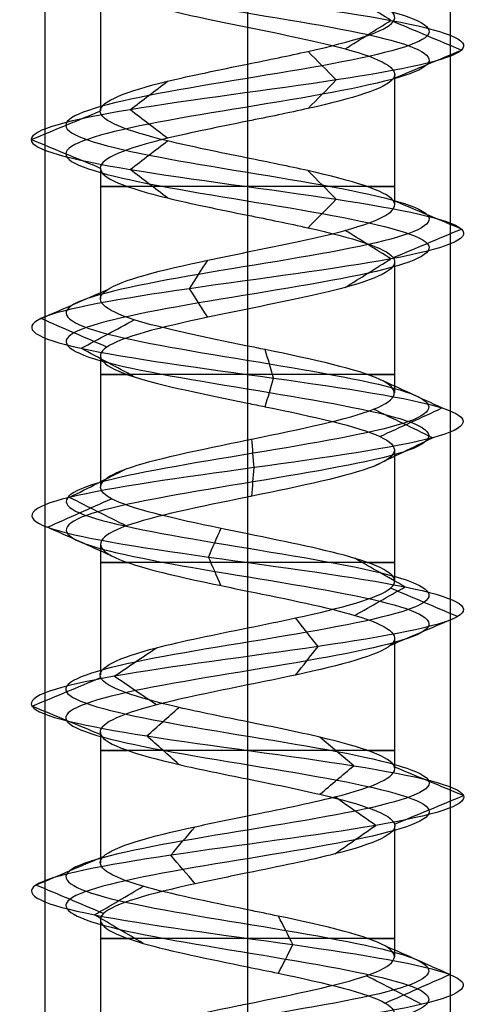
# Model space of a CAD drawing. Header units: millimetres. Extents: x -206 to 214, y -182 to 189.
# Tile 640 of 656: x 177.38 to 183, y 100.47 to 112.61. Entities that reach past the tile are written whole.
import ezdxf

# ---------------------------------------------------------------- set-up
doc = ezdxf.new("R2010")
doc.units = ezdxf.units.MM
doc.layers.add('Default', color=7, linetype='Continuous', true_color=0x000000)

msp = doc.modelspace()

# ---------------------------------------------------------------- linework, layer by layer
at = {"layer": 'Default', "color": 9, "true_color": 0xbebcba}
for p, q in [((180.189, 113.68, 822.684), (180.189, 112.067, 822.692)), ((178.373, 113.1, 824.503), (178.373, 111.488, 824.503)), ((182.005, 111.941, 824.503), (182.005, 110.327, 824.503)), ((180.189, 111.362, 822.692), (180.189, 109.749, 822.689)), ((178.373, 110.784, 824.503), (178.373, 109.17, 824.503)), ((182.005, 109.624, 824.503), (182.005, 108.01, 824.503)), ((180.189, 109.045, 822.689), (180.189, 107.43, 822.683)), ((178.373, 108.466, 824.503), (178.373, 106.851, 824.503)), ((182.005, 107.306, 824.503), (182.005, 105.69, 824.503)), ((180.189, 106.726, 822.683), (180.189, 105.112, 822.69)), ((178.373, 106.146, 824.503), (178.373, 104.533, 824.503)), ((182.005, 104.986, 824.503), (182.005, 103.373, 824.503)), ((180.189, 104.408, 822.69), (180.189, 102.794, 822.691)), ((178.373, 103.828, 824.503), (178.373, 102.216, 824.503)), ((182.005, 102.669, 824.503), (182.005, 101.055, 824.503)), ((180.189, 102.09, 822.691), (180.189, 100.476, 822.683)), ((178.373, 101.512, 824.503), (178.373, 99.896, 824.503))]:
    msp.add_line(p, q, dxfattribs=at)
at = {"layer": 'Default', "color": 9, "true_color": 0xbebcba, "extrusion": (0, 1, 0)}
for centre, start, end in [((-180.189, 824.503, 110.556), 270, 35.3467), ((-180.189, 824.503, 110.556), 144.6749, 270), ((-180.189, 824.503, 108.237), 270, 35.4895), ((-180.189, 824.503, 108.237), 144.755, 270), ((-180.189, 824.503, 105.919), 270, 35.2736), ((-180.189, 824.503, 105.919), 144.5029, 270), ((-180.189, 824.503, 103.601), 270, 35.2522), ((-180.189, 824.503, 103.601), 144.7143, 270), ((-180.189, 824.503, 101.283), 270, 35.4933), ((-180.189, 824.503, 101.283), 144.7115, 270)]:
    msp.add_arc(centre, 1.816, start, end, dxfattribs=at)
at = {"layer": 'Default', "color": 9, "true_color": 0xbebcba}
for points, degree in [([(180.189, 130.436, 822.264), (179.444, 130.314, 822.264), (177.969, 130.069, 823.064), (177.774, 129.701, 825.591), (179.791, 129.333, 827.119), (182.169, 128.965, 826.259), (182.738, 128.597, 823.792), (180.976, 128.23, 821.977), (178.494, 127.862, 822.47), (177.561, 127.494, 824.822), (179.03, 127.126, 826.883), (181.558, 126.759, 826.768), (182.834, 126.391, 824.583), (181.692, 126.023, 822.325), (179.176, 125.655, 822.058), (177.585, 125.287, 824.026), (178.375, 124.92, 826.43), (180.822, 124.552, 827.073), (182.69, 124.184, 825.367), (182.272, 123.816, 822.871), (179.949, 123.448, 821.868), (177.845, 123.081, 823.273), (177.884, 122.713, 825.803), (180.029, 122.345, 827.145), (182.32, 121.977, 826.072), (182.663, 121.61, 823.565), (180.744, 121.242, 821.916), (178.317, 120.874, 822.632), (177.601, 120.506, 825.059), (179.25, 120.138, 826.978), (181.757, 119.771, 826.635), (182.83, 119.403, 824.344), (181.489, 119.035, 822.198), (178.959, 118.667, 822.16), (177.553, 118.3, 824.264), (178.557, 117.932, 826.587), (181.052, 117.564, 827.005), (182.758, 117.196, 825.137), (182.116, 116.828, 822.689), (179.712, 116.461, 821.9), (177.744, 116.093, 823.491), (178.011, 115.725, 826.007), (180.269, 115.357, 827.149), (182.454, 114.989, 825.872), (182.568, 114.622, 823.345), (180.508, 114.254, 821.876), (178.156, 113.886, 822.809), (177.662, 113.518, 825.291), (179.478, 113.151, 827.053), (181.944, 112.783, 826.484), (182.805, 112.415, 824.105), (181.275, 112.047, 822.09), (178.752, 111.679, 822.281), (177.542, 111.312, 824.503), (178.752, 110.944, 826.726), (181.275, 110.576, 826.917), (182.805, 110.208, 824.902), (181.944, 109.84, 822.522), (179.478, 109.473, 821.954), (177.662, 109.105, 823.716), (178.156, 108.737, 826.198), (180.508, 108.369, 827.131), (182.568, 108.002, 825.662), (182.454, 107.634, 823.134), (180.269, 107.266, 821.858), (178.011, 106.898, 823), (177.744, 106.53, 825.516), (179.712, 106.163, 827.106), (182.116, 105.795, 826.317), (182.758, 105.427, 823.87), (181.052, 105.059, 822.002), (178.557, 104.691, 822.42), (177.553, 104.324, 824.743), (178.959, 103.956, 826.847), (181.489, 103.588, 826.808), (182.83, 103.22, 824.663), (181.757, 102.853, 822.372), (179.25, 102.485, 822.029), (177.601, 102.117, 823.948), (178.317, 101.749, 826.375), (180.744, 101.381, 827.091), (182.663, 101.014, 825.442), (182.32, 100.646, 822.935), (180.029, 100.278, 821.862), (177.884, 99.91, 823.203), (177.845, 99.543, 825.733), (179.949, 99.175, 827.139), (182.272, 98.807, 826.135), (182.69, 98.439, 823.64), (180.822, 98.071, 821.934), (178.375, 97.704, 822.576), (177.585, 97.336, 824.98), (179.176, 96.968, 826.948), (181.692, 96.6, 826.681), (182.834, 96.232, 824.423), (181.558, 95.865, 822.238), (179.03, 95.497, 822.124), (177.561, 95.129, 824.184), (178.494, 94.761, 826.536), (180.976, 94.394, 827.03), (182.738, 94.026, 825.214), (182.169, 93.658, 822.748), (179.791, 93.29, 821.887), (177.774, 92.922, 823.416), (177.969, 92.555, 825.943), (179.444, 92.309, 826.743), (180.189, 92.187, 826.743)], 3), ([(180.189, 130.26, 821.837), (179.303, 130.137, 821.837), (177.546, 129.892, 822.79), (177.314, 129.524, 825.798), (179.715, 129.156, 827.617), (182.546, 128.789, 826.593), (183.223, 128.421, 823.657), (181.126, 128.053, 821.496), (178.172, 127.685, 822.083), (177.061, 127.318, 824.883), (178.81, 126.95, 827.336), (181.818, 126.582, 827.199), (183.337, 126.214, 824.598), (181.978, 125.846, 821.911), (178.983, 125.479, 821.593), (177.09, 125.111, 823.935), (178.029, 124.743, 826.797), (180.943, 124.375, 827.562), (183.167, 124.008, 825.531), (182.668, 123.64, 822.561), (179.904, 123.272, 821.366), (177.399, 122.904, 823.039), (177.445, 122.536, 826.051), (179.998, 122.169, 827.648), (182.726, 121.801, 826.37), (183.134, 121.433, 823.386), (180.85, 121.065, 821.423), (177.961, 120.697, 822.276), (177.109, 120.33, 825.164), (179.072, 119.962, 827.449), (182.056, 119.594, 827.041), (183.333, 119.226, 824.313), (181.736, 118.859, 821.759), (178.725, 118.491, 821.714), (177.051, 118.123, 824.218), (178.246, 117.755, 826.983), (181.216, 117.387, 827.481), (183.247, 117.02, 825.257), (182.482, 116.652, 822.344), (179.621, 116.284, 821.405), (177.278, 115.916, 823.298), (177.596, 115.548, 826.293), (180.284, 115.181, 827.652), (182.885, 114.813, 826.133), (183.021, 114.445, 823.124), (180.568, 114.077, 821.376), (177.769, 113.71, 822.487), (177.181, 113.342, 825.44), (179.343, 112.974, 827.538), (182.278, 112.606, 826.861), (183.303, 112.238, 824.029), (181.482, 111.871, 821.631), (178.478, 111.503, 821.858), (177.038, 111.135, 824.503), (178.478, 110.767, 827.149), (181.482, 110.399, 827.376), (183.303, 110.032, 824.977), (182.278, 109.664, 822.145), (179.343, 109.296, 821.469), (177.181, 108.928, 823.566), (177.769, 108.561, 826.52), (180.568, 108.193, 827.631), (183.021, 107.825, 825.882), (182.885, 107.457, 822.874), (180.284, 107.089, 821.355), (177.596, 106.722, 822.714), (177.278, 106.354, 825.709), (179.621, 105.986, 827.602), (182.482, 105.618, 826.663), (183.247, 105.251, 823.749), (181.216, 104.883, 821.525), (178.246, 104.515, 822.024), (177.051, 104.147, 824.788), (178.725, 103.779, 827.293), (181.736, 103.412, 827.247), (183.333, 103.044, 824.694), (182.056, 102.676, 821.966), (179.072, 102.308, 821.558), (177.109, 101.94, 823.842), (177.961, 101.573, 826.731), (180.85, 101.205, 827.583), (183.134, 100.837, 825.62), (182.726, 100.469, 822.636), (179.998, 100.102, 821.359), (177.445, 99.734, 822.956), (177.399, 99.366, 825.967), (179.904, 98.998, 827.641), (182.668, 98.63, 826.446), (183.167, 98.263, 823.476), (180.943, 97.895, 821.445), (178.029, 97.527, 822.21), (177.09, 97.159, 825.071), (178.983, 96.791, 827.414), (181.978, 96.424, 827.096), (183.337, 96.056, 824.408), (181.818, 95.688, 821.807), (178.81, 95.32, 821.671), (177.061, 94.953, 824.124), (178.172, 94.585, 826.923), (181.126, 94.217, 827.511), (183.223, 93.849, 825.349), (182.546, 93.481, 822.414), (179.715, 93.114, 821.39), (177.314, 92.746, 823.209), (177.546, 92.378, 826.217), (179.303, 92.133, 827.169), (180.189, 92.01, 827.169)], 3), ([(180.189, 130.083, 822.264), (179.444, 129.961, 822.264), (177.969, 129.716, 823.064), (177.774, 129.348, 825.591), (179.791, 128.98, 827.119), (182.169, 128.612, 826.259), (182.738, 128.244, 823.792), (180.976, 127.877, 821.977), (178.494, 127.509, 822.47), (177.561, 127.141, 824.822), (179.03, 126.773, 826.883), (181.558, 126.405, 826.768), (182.834, 126.038, 824.583), (181.692, 125.67, 822.325), (179.176, 125.302, 822.058), (177.586, 124.934, 824.026), (178.375, 124.567, 826.43), (180.822, 124.199, 827.073), (182.69, 123.831, 825.367), (182.272, 123.463, 822.871), (179.949, 123.095, 821.868), (177.845, 122.728, 823.273), (177.884, 122.36, 825.803), (180.029, 121.992, 827.145), (182.32, 121.624, 826.072), (182.663, 121.256, 823.565), (180.744, 120.889, 821.916), (178.317, 120.521, 822.632), (177.601, 120.153, 825.059), (179.25, 119.785, 826.978), (181.757, 119.418, 826.635), (182.83, 119.05, 824.344), (181.489, 118.682, 822.198), (178.959, 118.314, 822.16), (177.553, 117.946, 824.264), (178.557, 117.579, 826.587), (181.052, 117.211, 827.005), (182.758, 116.843, 825.137), (182.116, 116.475, 822.689), (179.712, 116.107, 821.9), (177.744, 115.74, 823.491), (178.011, 115.372, 826.007), (180.269, 115.004, 827.149), (182.454, 114.636, 825.872), (182.568, 114.269, 823.345), (180.508, 113.901, 821.876), (178.156, 113.533, 822.809), (177.662, 113.165, 825.291), (179.478, 112.797, 827.053), (181.944, 112.43, 826.484), (182.805, 112.062, 824.105), (181.275, 111.694, 822.09), (178.752, 111.326, 822.281), (177.542, 110.959, 824.503), (178.752, 110.591, 826.726), (181.275, 110.223, 826.917), (182.805, 109.855, 824.902), (181.944, 109.487, 822.522), (179.478, 109.12, 821.954), (177.662, 108.752, 823.716), (178.156, 108.384, 826.198), (180.508, 108.016, 827.131), (182.568, 107.648, 825.662), (182.454, 107.281, 823.134), (180.269, 106.913, 821.858), (178.011, 106.545, 823), (177.744, 106.177, 825.516), (179.712, 105.81, 827.106), (182.116, 105.442, 826.317), (182.758, 105.074, 823.87), (181.052, 104.706, 822.002), (178.557, 104.338, 822.42), (177.553, 103.971, 824.743), (178.959, 103.603, 826.847), (181.489, 103.235, 826.808), (182.83, 102.867, 824.663), (181.757, 102.499, 822.372), (179.25, 102.132, 822.029), (177.601, 101.764, 823.948), (178.317, 101.396, 826.375), (180.744, 101.028, 827.091), (182.663, 100.661, 825.442), (182.32, 100.293, 822.935), (180.029, 99.925, 821.862), (177.884, 99.557, 823.203), (177.845, 99.189, 825.733), (179.949, 98.822, 827.139), (182.272, 98.454, 826.135), (182.69, 98.086, 823.64), (180.822, 97.718, 821.934), (178.375, 97.35, 822.576), (177.586, 96.983, 824.98), (179.176, 96.615, 826.948), (181.692, 96.247, 826.681), (182.834, 95.879, 824.423), (181.558, 95.512, 822.238), (179.03, 95.144, 822.124), (177.561, 94.776, 824.184), (178.494, 94.408, 826.536), (180.976, 94.04, 827.03), (182.738, 93.673, 825.214), (182.169, 93.305, 822.748), (179.791, 92.937, 821.887), (177.774, 92.569, 823.416), (177.969, 92.202, 825.943), (179.444, 91.956, 826.743), (180.189, 91.834, 826.743)], 3), ([(181.959, 112.606, 826.502), (181.771, 112.723, 826.29), (181.583, 112.841, 826.078), (181.395, 112.958, 825.865)], 3), ([(181.395, 112.254, 825.865), (181.583, 112.372, 826.078), (181.771, 112.489, 826.29), (181.959, 112.606, 826.502)], 3), ([(182.829, 112.238, 824.102), (182.548, 112.356, 824.144), (182.268, 112.473, 824.187), (181.988, 112.59, 824.229)], 3), ([(180.189, 112.522, 826.319), (180.189, 111.715, 826.319), (180.189, 110.908, 826.319)], 2), ([(181.285, 111.871, 822.068), (181.168, 111.988, 822.327), (181.052, 112.105, 822.585), (180.936, 112.222, 822.843)], 3), ([(181.988, 111.887, 824.229), (182.268, 112.004, 824.187), (182.548, 112.121, 824.144), (182.829, 112.238, 824.102)], 3), ([(178.739, 111.503, 822.261), (178.893, 111.62, 822.499), (179.046, 111.737, 822.737), (179.2, 111.854, 822.975)], 3), ([(180.936, 111.519, 822.843), (181.052, 111.636, 822.585), (181.168, 111.753, 822.327), (181.285, 111.871, 822.068)], 3), ([(179.2, 111.151, 822.975), (179.046, 111.269, 822.737), (178.893, 111.386, 822.499), (178.739, 111.503, 822.261)], 3), ([(177.518, 111.135, 824.503), (177.802, 111.252, 824.503), (178.085, 111.369, 824.503), (178.368, 111.486, 824.503)], 3), ([(178.368, 110.784, 824.503), (178.085, 110.901, 824.503), (177.802, 111.018, 824.503), (177.518, 111.135, 824.503)], 3), ([(178.739, 110.767, 826.746), (178.893, 110.884, 826.508), (179.046, 111.001, 826.27), (179.2, 111.118, 826.033)], 3), ([(179.2, 110.416, 826.033), (179.046, 110.533, 826.27), (178.893, 110.65, 826.508), (178.739, 110.767, 826.746)], 3), ([(181.285, 110.399, 826.938), (181.168, 110.517, 826.68), (181.052, 110.634, 826.422), (180.936, 110.751, 826.164)], 3), ([(180.936, 110.048, 826.163), (181.052, 110.165, 826.422), (181.168, 110.282, 826.68), (181.285, 110.399, 826.938)], 3), ([(182.829, 110.032, 824.905), (182.548, 110.149, 824.862), (182.267, 110.266, 824.82), (181.987, 110.384, 824.777)], 3), ([(180.189, 110.203, 826.319), (180.189, 109.396, 826.319), (180.189, 108.589, 826.319)], 2), ([(181.959, 109.664, 822.505), (181.771, 109.781, 822.717), (181.583, 109.899, 822.93), (181.394, 110.016, 823.142)], 3), ([(181.988, 109.68, 824.777), (182.268, 109.797, 824.82), (182.548, 109.914, 824.862), (182.829, 110.032, 824.905)], 3), ([(179.472, 109.296, 821.931), (179.548, 109.414, 822.205), (179.624, 109.531, 822.478), (179.7, 109.648, 822.751)], 3), ([(181.395, 109.312, 823.142), (181.583, 109.429, 822.929), (181.771, 109.547, 822.717), (181.959, 109.664, 822.505)], 3), ([(177.639, 108.928, 823.709), (177.91, 109.046, 823.793), (178.181, 109.163, 823.878), (178.452, 109.281, 823.962)], 3), ([(179.7, 108.944, 822.752), (179.624, 109.061, 822.478), (179.548, 109.179, 822.205), (179.472, 109.296, 821.931)], 3), ([(178.453, 108.576, 823.962), (178.182, 108.693, 823.878), (177.91, 108.811, 823.793), (177.639, 108.928, 823.709)], 3), ([(178.137, 108.561, 826.213), (178.356, 108.678, 826.031), (178.574, 108.796, 825.849), (178.792, 108.913, 825.667)], 3), ([(178.792, 108.208, 825.667), (178.574, 108.326, 825.849), (178.356, 108.443, 826.031), (178.137, 108.561, 826.213)], 3), ([(180.511, 108.193, 827.154), (180.476, 108.31, 826.872), (180.442, 108.428, 826.59), (180.408, 108.546, 826.307)], 3), ([(180.408, 107.84, 826.307), (180.442, 107.958, 826.589), (180.476, 108.075, 826.872), (180.511, 108.193, 827.154)], 3), ([(182.589, 107.825, 825.672), (182.334, 107.943, 825.548), (182.078, 108.06, 825.423), (181.823, 108.178, 825.299)], 3), ([(180.189, 107.885, 826.319), (180.189, 107.078, 826.319), (180.189, 106.271, 826.319)], 2), ([(182.474, 107.457, 823.122), (182.231, 107.575, 823.269), (181.987, 107.692, 823.416), (181.744, 107.81, 823.563)], 3), ([(181.823, 107.472, 825.299), (182.078, 107.59, 825.423), (182.334, 107.707, 825.548), (182.589, 107.825, 825.672)], 3), ([(180.269, 107.089, 821.834), (180.261, 107.207, 822.118), (180.252, 107.325, 822.402), (180.244, 107.442, 822.687)], 3), ([(181.744, 107.105, 823.563), (181.987, 107.222, 823.416), (182.231, 107.34, 823.269), (182.474, 107.457, 823.122)], 3), ([(177.991, 106.722, 822.986), (178.225, 106.839, 823.148), (178.459, 106.957, 823.309), (178.693, 107.074, 823.471)], 3), ([(180.244, 106.737, 822.686), (180.252, 106.854, 822.402), (180.261, 106.972, 822.118), (180.269, 107.089, 821.834)], 3), ([(177.722, 106.354, 825.525), (177.984, 106.471, 825.416), (178.247, 106.589, 825.308), (178.509, 106.706, 825.199)], 3), ([(178.693, 106.369, 823.471), (178.459, 106.487, 823.309), (178.225, 106.604, 823.148), (177.991, 106.722, 822.986)], 3), ([(178.509, 106.001, 825.199), (178.247, 106.119, 825.308), (177.984, 106.236, 825.416), (177.722, 106.354, 825.525)], 3), ([(179.707, 105.986, 827.13), (179.759, 106.104, 826.85), (179.81, 106.221, 826.571), (179.861, 106.339, 826.291)], 3), ([(179.861, 105.634, 826.292), (179.81, 105.751, 826.571), (179.759, 105.869, 826.85), (179.707, 105.986, 827.13)], 3), ([(182.133, 105.618, 826.334), (181.926, 105.736, 826.139), (181.719, 105.853, 825.944), (181.513, 105.971, 825.75)], 3), ([(180.189, 105.567, 826.319), (180.189, 104.76, 826.319), (180.189, 103.953, 826.319)], 2), ([(181.513, 105.266, 825.75), (181.72, 105.384, 825.944), (181.926, 105.501, 826.139), (182.133, 105.618, 826.334)], 3), ([(182.781, 105.251, 823.864), (182.506, 105.368, 823.932), (182.23, 105.485, 824), (181.955, 105.603, 824.068)], 3), ([(181.06, 104.883, 821.979), (180.967, 105, 822.247), (180.875, 105.117, 822.515), (180.782, 105.235, 822.783)], 3), ([(181.955, 104.899, 824.068), (182.23, 105.016, 824), (182.506, 105.133, 823.932), (182.781, 105.251, 823.864)], 3), ([(178.542, 104.515, 822.401), (178.717, 104.632, 822.624), (178.891, 104.749, 822.848), (179.066, 104.867, 823.071)], 3), ([(180.782, 104.531, 822.783), (180.875, 104.648, 822.515), (180.967, 104.765, 822.247), (181.06, 104.883, 821.979)], 3), ([(177.529, 104.147, 824.745), (177.811, 104.264, 824.719), (178.093, 104.381, 824.694), (178.376, 104.499, 824.668)], 3), ([(179.066, 104.163, 823.071), (178.891, 104.281, 822.847), (178.717, 104.398, 822.624), (178.542, 104.515, 822.401)], 3), ([(178.375, 103.796, 824.668), (178.093, 103.913, 824.694), (177.811, 104.03, 824.719), (177.529, 104.147, 824.745)], 3), ([(178.948, 103.779, 826.868), (179.079, 103.896, 826.617), (179.211, 104.013, 826.366), (179.342, 104.131, 826.116)], 3), ([(179.342, 103.428, 826.116), (179.211, 103.545, 826.366), (179.079, 103.662, 826.617), (178.948, 103.779, 826.868)], 3), ([(181.5, 103.412, 826.829), (181.361, 103.529, 826.583), (181.222, 103.646, 826.336), (181.083, 103.763, 826.09)], 3), ([(181.083, 103.06, 826.09), (181.222, 103.178, 826.336), (181.361, 103.295, 826.583), (181.5, 103.412, 826.829)], 3), ([(182.854, 103.044, 824.665), (182.571, 103.161, 824.647), (182.289, 103.278, 824.63), (182.006, 103.395, 824.613)], 3), ([(180.189, 103.249, 826.319), (180.189, 102.442, 826.319), (180.189, 101.635, 826.319)], 2), ([(181.771, 102.676, 822.353), (181.603, 102.793, 822.581), (181.435, 102.91, 822.809), (181.268, 103.028, 823.037)], 3), ([(182.006, 102.692, 824.613), (182.289, 102.81, 824.63), (182.571, 102.927, 824.647), (182.854, 103.044, 824.665)], 3), ([(179.242, 102.308, 822.007), (179.342, 102.425, 822.272), (179.443, 102.543, 822.537), (179.543, 102.66, 822.802)], 3), ([(181.267, 102.325, 823.037), (181.435, 102.442, 822.809), (181.603, 102.559, 822.581), (181.771, 102.676, 822.353)], 3), ([(177.578, 101.94, 823.943), (177.855, 102.058, 824.002), (178.132, 102.175, 824.062), (178.41, 102.292, 824.121)], 3), ([(179.543, 101.957, 822.802), (179.443, 102.074, 822.537), (179.342, 102.191, 822.272), (179.242, 102.308, 822.007)], 3), ([(178.41, 101.589, 824.121), (178.133, 101.706, 824.062), (177.855, 101.823, 824.002), (177.578, 101.94, 823.943)], 3), ([(178.301, 101.573, 826.391), (178.501, 101.69, 826.191), (178.702, 101.807, 825.99), (178.902, 101.925, 825.79)], 3), ([(178.903, 101.221, 825.789), (178.702, 101.338, 825.99), (178.501, 101.455, 826.191), (178.301, 101.573, 826.391)], 3), ([(180.749, 101.205, 827.114), (180.69, 101.322, 826.837), (180.63, 101.44, 826.559), (180.57, 101.557, 826.281)], 3), ([(180.57, 100.853, 826.281), (180.63, 100.97, 826.559), (180.69, 101.087, 826.836), (180.749, 101.205, 827.114)], 3), ([(182.685, 100.837, 825.45), (182.42, 100.955, 825.349), (182.154, 101.072, 825.249), (181.889, 101.189, 825.148)], 3), ([(180.189, 100.931, 826.319), (180.189, 100.124, 826.319), (180.189, 99.317, 826.319)], 2), ([(182.339, 100.469, 822.921), (182.111, 100.587, 823.089), (181.882, 100.704, 823.257), (181.653, 100.822, 823.426)], 3), ([(181.889, 100.485, 825.148), (182.154, 100.602, 825.249), (182.42, 100.72, 825.349), (182.685, 100.837, 825.45)], 3)]:
    msp.add_open_spline(points, degree=degree, dxfattribs=at)
at = {"layer": 'Default'}
for points in [[(177.689, 125.531, 824.503), (177.689, 103.031, 824.503), (177.689, 80.531, 824.503)], [(180.189, 125.531, 827.003), (180.189, 103.031, 827.003), (180.189, 80.531, 827.003)], [(180.189, 125.531, 822.003), (180.189, 103.031, 822.003), (180.189, 80.531, 822.003)], [(182.689, 125.531, 824.503), (182.689, 103.031, 824.503), (182.689, 80.531, 824.503)]]:
    msp.add_open_spline(points, degree=2, dxfattribs=at)
at = {"layer": 'Default', "color": 9, "true_color": 0xbebcba}
for points, knots in [([(180.189, 113.68, 822.684), (179.661, 113.573, 822.689), (178.525, 113.342, 823.211), (178.141, 112.99, 825.142), (179.257, 112.711, 826.224), (180.024, 112.555, 826.321), (180.189, 112.522, 826.319)], [-8.366026, -8.366026, -8.366026, -8.366026, -6.035145, -3.379681, -0.724217, 0, 0, 0, 0]), ([(180.189, 112.067, 822.692), (180.446, 112.119, 822.691), (180.703, 112.171, 822.742), (180.935, 112.223, 822.846), (181.483, 112.345, 823.093), (181.897, 112.468, 823.637), (181.987, 112.59, 824.231), (182.077, 112.713, 824.825), (181.844, 112.836, 825.467), (181.395, 112.958, 825.866), (181.068, 113.047, 826.155), (180.627, 113.136, 826.315), (180.189, 113.226, 826.319)], [-7.800135, -7.800135, -7.800135, -7.800135, -6.744518, -6.744518, -6.744518, -4.258999, -4.258999, -4.258999, -1.773551, -1.773551, -1.773551, 0, 0, 0, 0]), ([(180.189, 112.522, 826.319), (180.627, 112.432, 826.315), (181.675, 112.221, 825.934), (182.31, 111.886, 824.182), (181.307, 111.589, 822.861), (180.446, 111.414, 822.691), (180.189, 111.362, 822.692)], [-16.6743, -16.6743, -16.6743, -16.6743, -14.752232, -12.106272, -9.460311, -8.336702, -8.336702, -8.336702, -8.336702]), ([(180.189, 110.908, 826.319), (179.84, 110.978, 826.318), (179.491, 111.049, 826.221), (179.201, 111.119, 826.033), (178.697, 111.242, 825.707), (178.37, 111.365, 825.106), (178.37, 111.487, 824.505), (178.37, 111.61, 823.905), (178.697, 111.732, 823.304), (179.201, 111.855, 822.978), (179.491, 111.925, 822.79), (179.84, 111.996, 822.693), (180.189, 112.067, 822.692)], [-15.596644, -15.596644, -15.596644, -15.596644, -14.202599, -14.202599, -14.202599, -11.716491, -11.716491, -11.716491, -9.230365, -9.230365, -9.230365, -7.800135, -7.800135, -7.800135, -7.800135]), ([(180.189, 111.362, 822.692), (179.84, 111.292, 822.693), (178.885, 111.099, 822.958), (178.043, 110.783, 824.505), (178.885, 110.467, 826.053), (179.84, 110.274, 826.318), (180.189, 110.203, 826.319)], [-8.336702, -8.336702, -8.336702, -8.336702, -6.814351, -4.168391, -1.52243, 0, 0, 0, 0]), ([(180.189, 109.749, 822.689), (180.627, 109.838, 822.693), (181.068, 109.927, 822.853), (181.394, 110.016, 823.143), (181.844, 110.139, 823.541), (182.077, 110.261, 824.185), (181.986, 110.384, 824.779), (181.896, 110.506, 825.373), (181.482, 110.629, 825.918), (180.934, 110.752, 826.164), (180.702, 110.804, 826.269), (180.446, 110.856, 826.32), (180.189, 110.908, 826.319)], [-7.799216, -7.799216, -7.799216, -7.799216, -5.994064, -5.994064, -5.994064, -3.50751, -3.50751, -3.50751, -1.020957, -1.020957, -1.020957, 0, 0, 0, 0]), ([(180.189, 110.203, 826.319), (180.446, 110.151, 826.32), (181.307, 109.977, 826.149), (182.309, 109.68, 824.828), (181.675, 109.345, 823.074), (180.627, 109.134, 822.693), (180.189, 109.045, 822.689)], [-16.700027, -16.700027, -16.700027, -16.700027, -15.575873, -12.926078, -10.276284, -8.352092, -8.352092, -8.352092, -8.352092]), ([(180.189, 108.589, 826.319), (179.66, 108.697, 826.315), (179.129, 108.805, 826.071), (178.791, 108.913, 825.666), (178.407, 109.035, 825.205), (178.273, 109.158, 824.535), (178.452, 109.28, 823.962), (178.631, 109.403, 823.388), (179.121, 109.526, 822.912), (179.7, 109.648, 822.751), (179.858, 109.682, 822.707), (180.023, 109.715, 822.687), (180.189, 109.749, 822.689)], [-15.613516, -15.613516, -15.613516, -15.613516, -13.450016, -13.450016, -13.450016, -10.965036, -10.965036, -10.965036, -8.479929, -8.479929, -8.479929, -7.799216, -7.799216, -7.799216, -7.799216]), ([(180.189, 109.045, 822.689), (180.023, 109.011, 822.687), (179.256, 108.855, 822.782), (178.14, 108.576, 823.864), (178.524, 108.223, 825.794), (179.66, 107.993, 826.315), (180.189, 107.885, 826.319)], [-8.352092, -8.352092, -8.352092, -8.352092, -7.626489, -4.976694, -2.3269, 0, 0, 0, 0]), ([(180.189, 107.43, 822.683), (180.207, 107.434, 822.683), (180.225, 107.438, 822.683), (180.244, 107.442, 822.684), (180.844, 107.564, 822.702), (181.434, 107.687, 823.047), (181.745, 107.809, 823.561), (182.056, 107.932, 824.075), (182.086, 108.054, 824.758), (181.823, 108.177, 825.298), (181.56, 108.3, 825.838), (181.003, 108.422, 826.235), (180.407, 108.545, 826.307), (180.334, 108.56, 826.316), (180.262, 108.575, 826.32), (180.189, 108.589, 826.319)], [-7.821874, -7.821874, -7.821874, -7.821874, -7.745852, -7.745852, -7.745852, -5.260587, -5.260587, -5.260587, -2.774999, -2.774999, -2.774999, -0.288897, -0.288897, -0.288897, 0, 0, 0, 0]), ([(180.189, 107.885, 826.319), (180.262, 107.87, 826.32), (180.936, 107.733, 826.283), (182.117, 107.473, 825.441), (182.025, 107.105, 823.392), (180.826, 106.856, 822.691), (180.207, 106.73, 822.683), (180.189, 106.726, 822.683)], [-16.732463, -16.732463, -16.732463, -16.732463, -16.410685, -13.756016, -11.101346, -8.446676, -8.365482, -8.365482, -8.365482, -8.365482]), ([(180.189, 106.271, 826.319), (180.079, 106.294, 826.32), (179.97, 106.316, 826.311), (179.862, 106.338, 826.291), (179.271, 106.461, 826.183), (178.739, 106.583, 825.753), (178.509, 106.706, 825.198), (178.279, 106.829, 824.643), (178.351, 106.951, 823.963), (178.692, 107.074, 823.469), (179.023, 107.193, 822.99), (179.606, 107.311, 822.685), (180.189, 107.43, 822.683)], [-15.637448, -15.637448, -15.637448, -15.637448, -15.20352, -15.20352, -15.20352, -12.717212, -12.717212, -12.717212, -10.231282, -10.231282, -10.231282, -7.821874, -7.821874, -7.821874, -7.821874]), ([(180.189, 106.726, 822.683), (179.606, 106.607, 822.685), (178.421, 106.366, 823.304), (178.207, 106.002, 825.323), (179.368, 105.734, 826.261), (180.079, 105.589, 826.32), (180.189, 105.567, 826.319)], [-8.365482, -8.365482, -8.365482, -8.365482, -5.792006, -3.137337, -0.482667, 0, 0, 0, 0]), ([(180.189, 105.112, 822.69), (180.391, 105.153, 822.688), (180.592, 105.194, 822.719), (180.782, 105.235, 822.785), (181.35, 105.357, 822.98), (181.811, 105.48, 823.485), (181.955, 105.603, 824.068), (182.099, 105.725, 824.651), (181.925, 105.848, 825.312), (181.513, 105.97, 825.75), (181.177, 106.071, 826.107), (180.681, 106.171, 826.315), (180.189, 106.271, 826.319)], [-7.807043, -7.807043, -7.807043, -7.807043, -6.976358, -6.976358, -6.976358, -4.491104, -4.491104, -4.491104, -2.005998, -2.005998, -2.005998, 0, 0, 0, 0]), ([(180.189, 105.567, 826.319), (180.681, 105.467, 826.315), (181.783, 105.244, 825.853), (182.272, 104.898, 823.99), (181.196, 104.612, 822.812), (180.391, 104.449, 822.688), (180.189, 104.408, 822.69)], [-16.686845, -16.686845, -16.686845, -16.686845, -14.522661, -11.874883, -9.227105, -8.342327, -8.342327, -8.342327, -8.342327]), ([(180.189, 103.953, 826.319), (179.895, 104.013, 826.319), (179.601, 104.072, 826.252), (179.344, 104.131, 826.116), (178.812, 104.254, 825.837), (178.432, 104.377, 825.268), (178.377, 104.499, 824.67), (178.323, 104.622, 824.072), (178.594, 104.744, 823.444), (179.067, 104.867, 823.073), (179.382, 104.949, 822.826), (179.786, 105.03, 822.693), (180.189, 105.112, 822.69)], [-15.604917, -15.604917, -15.604917, -15.604917, -14.435106, -14.435106, -14.435106, -11.948704, -11.948704, -11.948704, -9.462258, -9.462258, -9.462258, -7.807043, -7.807043, -7.807043, -7.807043]), ([(180.189, 104.408, 822.69), (179.786, 104.326, 822.693), (178.775, 104.122, 823.025), (178.052, 103.795, 824.7), (178.996, 103.49, 826.113), (179.895, 103.308, 826.319), (180.189, 103.249, 826.319)], [-8.342327, -8.342327, -8.342327, -8.342327, -6.579327, -3.931549, -1.283771, 0, 0, 0, 0]), ([(180.189, 102.794, 822.691), (180.573, 102.872, 822.694), (180.959, 102.95, 822.814), (181.267, 103.028, 823.04), (181.75, 103.151, 823.396), (182.04, 103.273, 824.016), (182.004, 103.396, 824.615), (181.968, 103.518, 825.215), (181.605, 103.641, 825.795), (181.082, 103.764, 826.09), (180.813, 103.827, 826.242), (180.501, 103.89, 826.319), (180.189, 103.953, 826.319)], [-7.797326, -7.797326, -7.797326, -7.797326, -6.217085, -6.217085, -6.217085, -3.730727, -3.730727, -3.730727, -1.244416, -1.244416, -1.244416, 0, 0, 0, 0]), ([(180.189, 103.249, 826.319), (180.501, 103.186, 826.319), (181.419, 103, 826.094), (182.331, 102.692, 824.635), (181.566, 102.369, 823.002), (180.573, 102.168, 822.694), (180.189, 102.09, 822.691)], [-16.681719, -16.681719, -16.681719, -16.681719, -15.318312, -12.671297, -10.024281, -8.341619, -8.341619, -8.341619, -8.341619]), ([(180.189, 101.635, 826.319), (179.714, 101.732, 826.315), (179.237, 101.828, 826.124), (178.902, 101.925, 825.789), (178.478, 102.047, 825.365), (178.284, 102.17, 824.709), (178.41, 102.293, 824.122), (178.536, 102.415, 823.535), (178.982, 102.538, 823.017), (179.544, 102.66, 822.804), (179.748, 102.705, 822.726), (179.968, 102.75, 822.689), (180.189, 102.794, 822.691)], [-15.601562, -15.601562, -15.601562, -15.601562, -13.67352, -13.67352, -13.67352, -11.188318, -11.188318, -11.188318, -8.70298, -8.70298, -8.70298, -7.797326, -7.797326, -7.797326, -7.797326]), ([(180.189, 102.09, 822.691), (179.968, 102.045, 822.689), (179.144, 101.878, 822.828), (178.091, 101.588, 824.054), (178.63, 101.247, 825.881), (179.714, 101.028, 826.315), (180.189, 100.931, 826.319)], [-8.341619, -8.341619, -8.341619, -8.341619, -7.377266, -4.730251, -2.083235, 0, 0, 0, 0]), ([(180.189, 100.476, 822.683), (180.753, 100.591, 822.686), (181.319, 100.706, 822.97), (181.653, 100.821, 823.424), (182.009, 100.944, 823.908), (182.101, 101.067, 824.586), (181.888, 101.189, 825.148), (181.675, 101.312, 825.709), (181.156, 101.434, 826.155), (180.569, 101.557, 826.281), (180.444, 101.583, 826.308), (180.317, 101.609, 826.32), (180.189, 101.635, 826.319)], [-7.812655, -7.812655, -7.812655, -7.812655, -5.479147, -5.479147, -5.479147, -2.993053, -2.993053, -2.993053, -0.506657, -0.506657, -0.506657, 0, 0, 0, 0]), ([(180.189, 100.931, 826.319), (180.317, 100.905, 826.32), (181.046, 100.756, 826.25), (182.194, 100.485, 825.263), (181.922, 100.125, 823.272), (180.753, 99.887, 822.686), (180.189, 99.772, 822.683)], [-16.733472, -16.733472, -16.733472, -16.733472, -16.170327, -13.515497, -10.860667, -8.36821, -8.36821, -8.36821, -8.36821]), ([(180.189, 99.317, 826.319), (180.134, 99.328, 826.32), (180.079, 99.339, 826.317), (180.025, 99.35, 826.312), (179.427, 99.473, 826.258), (178.858, 99.595, 825.878), (178.579, 99.718, 825.347), (178.299, 99.841, 824.815), (178.31, 99.963, 824.131), (178.605, 100.086, 823.608), (178.899, 100.208, 823.085), (179.479, 100.331, 822.723), (180.079, 100.454, 822.686), (180.115, 100.461, 822.684), (180.152, 100.469, 822.683), (180.189, 100.476, 822.683)], [-15.637844, -15.637844, -15.637844, -15.637844, -15.421283, -15.421283, -15.421283, -12.935291, -12.935291, -12.935291, -10.449867, -10.449867, -10.449867, -7.964668, -7.964668, -7.964668, -7.812655, -7.812655, -7.812655, -7.812655])]:
    msp.add_open_spline(points, degree=3, knots=knots, dxfattribs=at)

doc.saveas('drawing.dxf')
